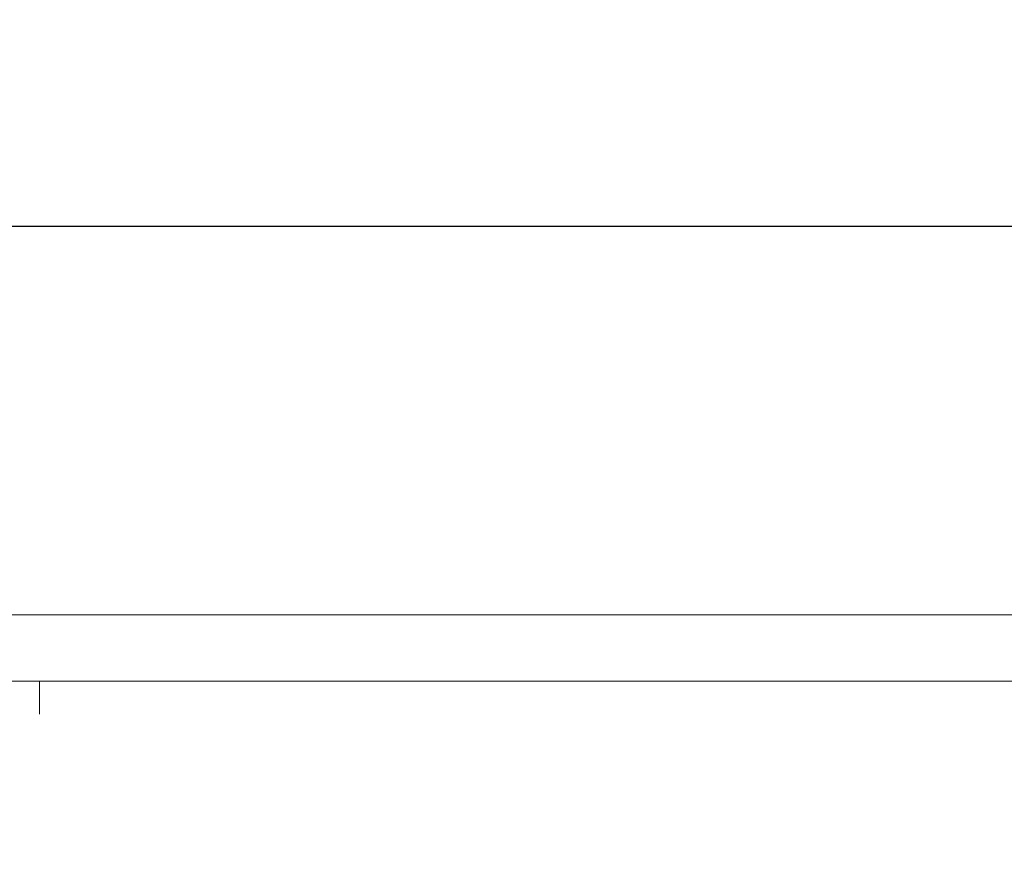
# Model space of a CAD drawing. Header units: millimetres. Extents: x 1814 to 94182, y 11562 to 49454.
# Tile 317 of 656: x 23926 to 24298, y 21228 to 21547. Entities that reach past the tile are written whole.
import ezdxf

# ---------------------------------------------------------------- set-up
doc = ezdxf.new("R2010")
doc.units = ezdxf.units.MM
doc.layers.add('pomoc', color=210, linetype='Continuous', lineweight=9, plot=False)
doc.layers.add('ramka', color=84, linetype='Continuous', lineweight=15)
doc.layers.add('wymiar', color=135, linetype='Continuous', lineweight=9)
doc.styles.add('WYMIARY', font='simplex.shx', dxfattribs={"oblique": 15})
doc.dimstyles.new('1-50', dxfattribs={"dimscale": 50, "dimtxt": 0.16, "dimasz": 0.2, "dimexe": 0.1, "dimexo": 0.1, "dimgap": 0.075, "dimtad": 1, "dimdec": 1, "dimrnd": 0.1, "dimzin": 9, "dimtxsty": 'WYMIARY', "dimblk": 'ARCHTICK', "dimcen": 0.2, "dimdle": 0.15, "dimadec": 1, "dimazin": 1, "dimtfac": 1, "dimtdec": 1, "dimtix": 1, "dimtmove": 2, "dimatfit": 3, "dimldrblk": 'ARCHTICK', "dimfxl": 0, "dimarcsym": 0})

# ---------------------------------------------------------------- blocks, each defined once
blk = doc.blocks.new('_ARCHTICK')
at = {"color": 0, "linetype": 'ByBlock', "lineweight": -2}
blk.add_solid([(0.3977, 0.3094), (0.3094, 0.3977), (-0.3094, -0.3977), (-0.3977, -0.3094)], dxfattribs=at)
blk = doc.blocks.new('*D3284')
at = {"layer": 'Defpoints', "color": 0}
for p in [(25308.07, 21468.95), (23858.07, 21322.09), (25308.07, 21322.09)]:
    blk.add_point(p, dxfattribs=at)
at = {"layer": 'wymiar', "color": 0, "lineweight": -2}
for p, q in [((23858.07, 21438.95), (23858.07, 21498.95)), ((25308.07, 21438.95), (25308.07, 21498.95)), ((23813.07, 21468.95), (25353.07, 21468.95))]:
    blk.add_line(p, q, dxfattribs=at)
at = {"layer": 'wymiar', "color": 0, "lineweight": -2, "xscale": 60, "yscale": 60, "zscale": 60, "rotation": 180}
blk.add_blockref('_ARCHTICK', (23858.07, 21468.95), dxfattribs=at)
at = {"layer": 'wymiar', "color": 0, "lineweight": -2, "xscale": 60, "yscale": 60, "zscale": 60}
blk.add_blockref('_ARCHTICK', (25308.07, 21468.95), dxfattribs=at)
at = {"layer": 'wymiar', "color": 0, "insert": (24583.07, 21515.45), "char_height": 48, "attachment_point": 5, "style": 'WYMIARY'}
blk.add_mtext('5800', dxfattribs=at)

msp = doc.modelspace()

# ---------------------------------------------------------------- linework, layer by layer
at = {"layer": 'pomoc'}
msp.add_lwpolyline([(23858.067, 21322.087), (25308.067, 21322.087), (25308.067, 20272.087), (23858.067, 20272.087)], close=True, dxfattribs=at)
at = {"layer": 'ramka', "linetype": 'Continuous'}
msp.add_line((23858.067, 21297.087), (25283.067, 21297.087), dxfattribs=at)
at = {"layer": 'wymiar'}
msp.add_line((23933.067, 21284.587), (23933.067, 21297.087), dxfattribs=at)

# ---------------------------------------------------------------- dimensions: what is measured, and where the dimension line sits
dim = msp.add_linear_dim(base=(25308.067, 21468.953), p1=(23858.067, 21322.087), p2=(25308.067, 21322.087), dimstyle='1-50', override={"dimscale": 300, "dimlfac": 4, "dimtfill": 1}, dxfattribs=at)
dim.commit()
dim.dimension.update_dxf_attribs({"geometry": '*D3284', "text_midpoint": (24583.067, 21515.453)})

doc.saveas('drawing.dxf')
